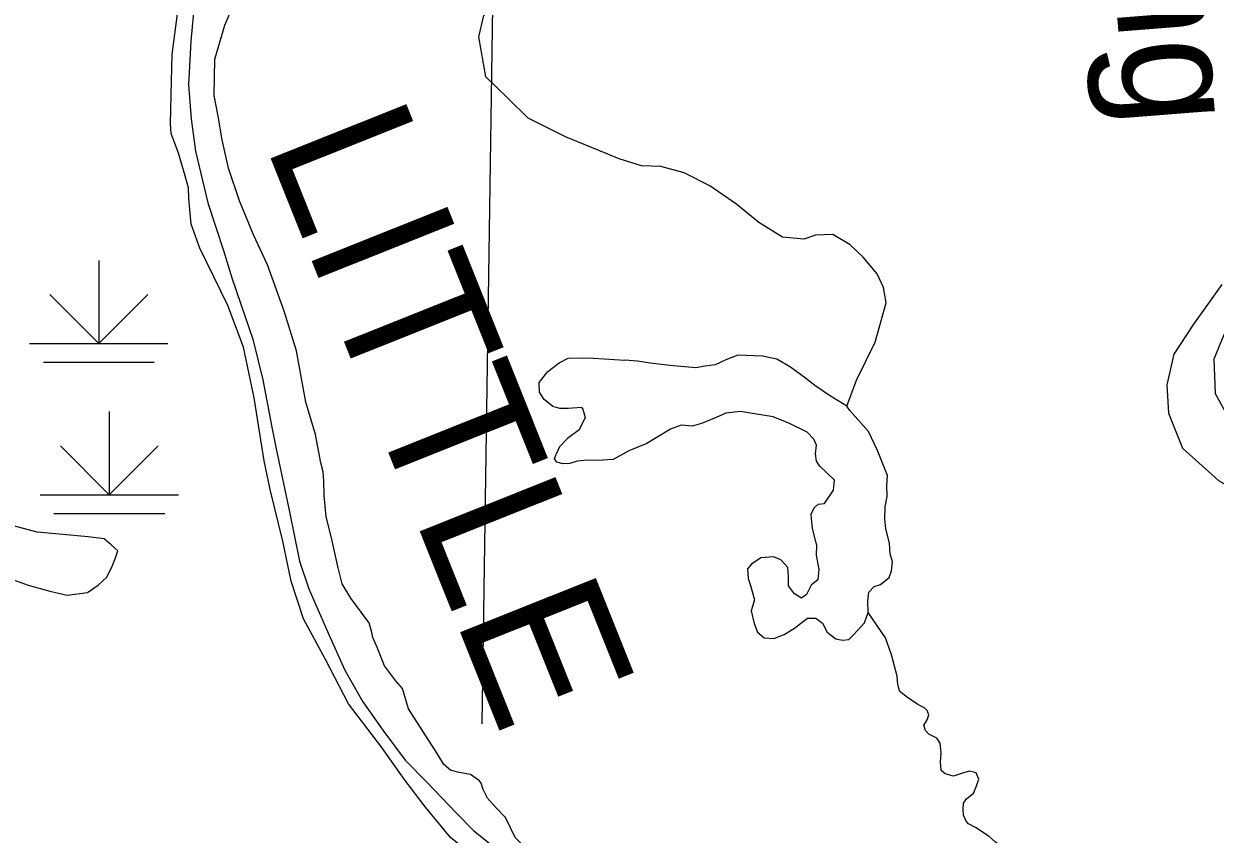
# Model space of a CAD drawing. Extents: x 8749 to 11879, y 13275 to 15339.
# Drawn here: x 10278.9 to 10364.9, y 13666.1 to 13724.7 of the extents above; entities that cross this region are included whole.
import ezdxf

# ---------------------------------------------------------------- set-up
doc = ezdxf.new("R2010")
doc.units = 0
for name, color, linetype in [('Level 2', 7, 'Continuous'), ('Level 35', 7, 'Continuous'), ('Level 4', 7, 'Continuous'), ('Level 44', 7, 'Continuous'), ('Level 9', 7, 'Continuous')]:
    doc.layers.add(name, color=color, linetype=linetype)

msp = doc.modelspace()

# ---------------------------------------------------------------- linework, layer by layer
at = {"layer": 'Level 2'}
for points in [[(10291.183, 13726.301), (10290.908, 13723.455), (10290.747, 13720.312), (10290.931, 13717.857), (10291.252, 13715.516), (10292.147, 13711.776), (10293.272, 13708.334), (10293.892, 13706.292), (10295.384, 13701.932), (10296.118, 13698.995), (10296.761, 13695.553), (10297.105, 13693.878), (10298.046, 13689.449), (10298.758, 13685.87), (10299.446, 13683.873), (10300.778, 13680.799), (10302.04, 13677.999), (10303.349, 13675.705), (10304.772, 13673.662), (10306.401, 13671.505), (10307.985, 13669.876), (10310.074, 13667.696), (10311.352, 13666.394)], [(10291.183, 13726.301), (10290.908, 13723.455), (10290.747, 13720.312), (10290.931, 13717.857), (10291.252, 13715.516), (10292.147, 13711.776), (10293.272, 13708.334), (10293.892, 13706.292), (10295.384, 13701.932), (10296.118, 13698.995), (10296.761, 13695.553), (10297.105, 13693.878), (10298.046, 13689.449), (10298.758, 13685.87), (10299.446, 13683.873), (10300.778, 13680.799), (10302.04, 13677.999), (10303.349, 13675.705), (10304.772, 13673.662), (10306.401, 13671.505), (10307.985, 13669.876), (10310.074, 13667.696), (10311.352, 13666.394)], [(10311.352, 13666.394), (10313.989, 13664.282)], [(10311.352, 13666.394), (10313.989, 13664.282)]]:
    msp.add_lwpolyline(points, dxfattribs=at)
at = {"layer": 'Level 35'}
for points in [[(10312.222, 13720.896), (10311.723, 13723.77), (10312.073, 13725.319), (10313.321, 13726.668), (10315.218, 13727.668), (10317.216, 13728.168), (10319.063, 13728.218), (10320.811, 13727.818), (10322.508, 13727.718), (10325.454, 13728.368), (10326.004, 13729.167), (10326.153, 13730.367), (10325.754, 13731.466), (10325.255, 13732.466)], [(10338.282, 13697.092), (10338.986, 13698.956), (10340.334, 13701.704), (10341.133, 13704.553), (10340.933, 13705.653), (10340.484, 13706.652), (10339.485, 13707.852), (10338.536, 13708.751), (10337.288, 13709.501), (10336.04, 13709.451), (10335.191, 13709.151), (10333.643, 13709.301), (10331.945, 13710.351), (10330.348, 13711.65), (10328.4, 13713), (10326.553, 13713.949), (10324.855, 13714.399), (10323.457, 13714.449), (10321.859, 13714.949), (10317.965, 13716.548), (10315.268, 13717.897), (10313.82, 13719.347), (10312.222, 13720.896)], [(10365.367, 13705.871), (10363.32, 13703.015)], [(10367.215, 13694.419), (10365.967, 13696.093), (10364.918, 13697.967), (10364.818, 13700.491), (10365.542, 13702.265), (10366.266, 13703.19), (10366.516, 13703.739)], [(10363.32, 13703.015), (10361.922, 13700.841), (10361.398, 13698.617), (10361.523, 13696.568), (10362.546, 13694.044), (10365.143, 13691.72), (10367.465, 13690.37), (10369.437, 13689.571), (10372.183, 13689.496), (10375.828, 13691.045), (10378.35, 13692.594), (10379.798, 13694.843), (10381.42, 13696.243), (10382.169, 13696.693), (10383.742, 13697.217)], [(10319.129, 13696.977), (10318.164, 13696.909), (10317.565, 13696.909), (10317.066, 13697.059), (10316.442, 13697.559), (10316.092, 13698.084), (10316.067, 13698.783), (10316.691, 13699.583), (10317.515, 13700.208), (10318.164, 13700.557), (10319.263, 13700.582), (10320.012, 13700.557), (10322.259, 13700.408)], [(10327.397, 13699.858), (10325.504, 13700.033), (10324.081, 13700.183), (10323.182, 13700.333), (10322.259, 13700.408), (10322.164, 13700.391)], [(10338.282, 13697.092), (10337.034, 13697.859), (10335.985, 13698.583), (10335.311, 13699.108), (10334.237, 13699.908), (10333.239, 13700.483), (10332.215, 13700.707), (10330.418, 13700.757), (10329.544, 13700.433), (10328.795, 13700.058), (10328.071, 13699.983), (10327.397, 13699.858)], [(10319.129, 13696.977), (10319.238, 13696.859), (10319.388, 13696.259), (10318.963, 13695.36), (10318.114, 13694.735), (10317.54, 13694.135), (10317.29, 13693.611)], [(10330.617, 13696.692), (10329.544, 13696.584), (10328.845, 13696.259), (10327.796, 13695.835), (10327.122, 13695.635), (10326.323, 13695.71), (10325.549, 13695.41)], [(10336.11, 13694.268), (10335.91, 13694.693), (10335.436, 13695.192), (10334.113, 13695.842), (10332.964, 13696.317), (10331.616, 13696.517), (10330.617, 13696.692)], [(10341.228, 13692.069), (10340.504, 13693.868), (10339.855, 13695.242), (10338.507, 13696.767), (10338.282, 13697.092)], [(10325.549, 13695.41), (10324.531, 13694.785), (10323.856, 13694.385), (10323.856, 13694.385), (10322.558, 13693.86), (10321.41, 13693.236), (10320.286, 13693.161), (10319.537, 13693.186), (10318.813, 13693.111), (10318.289, 13692.936), (10317.815, 13692.911), (10317.34, 13693.036)], [(10336.684, 13690.05), (10337.333, 13691.019), (10337.408, 13691.744), (10336.884, 13692.244), (10336.334, 13692.743), (10336.11, 13693.118), (10336.035, 13693.643), (10336.11, 13694.268)], [(10317.34, 13693.036), (10317.191, 13693.286), (10317.29, 13693.611)], [(10340.728, 13684.202), (10341.353, 13684.702), (10341.527, 13685.177), (10341.602, 13685.826), (10341.428, 13686.401), (10341.378, 13687.151), (10341.103, 13688.245), (10341.028, 13688.92), (10341.053, 13689.795), (10341.203, 13690.544), (10341.178, 13691.344), (10341.228, 13692.069)], [(10336.235, 13684.552), (10336.285, 13685.277), (10336.11, 13686.301), (10336.135, 13687.026), (10336.06, 13687.276), (10335.81, 13688.275), (10335.735, 13688.95), (10335.71, 13689.275), (10335.935, 13689.725), (10336.235, 13690), (10336.684, 13690.05)], [(10278.111, 13684.526), (10279.16, 13684.144), (10280.734, 13683.714), (10281.974, 13683.428), (10283.453, 13683.619), (10284.216, 13684.144), (10284.836, 13684.717), (10285.266, 13685.576), (10285.504, 13686.197), (10285.647, 13686.627), (10285.17, 13687.057), (10284.646, 13687.486), (10283.501, 13687.63), (10281.402, 13687.82), (10279.828, 13687.964), (10278.111, 13688.441)], [(10336.235, 13684.552), (10335.71, 13684.152), (10335.386, 13683.477), (10335.386, 13683.477), (10335.011, 13683.203), (10334.512, 13683.527), (10334.088, 13684.102), (10334.088, 13684.752), (10334.038, 13685.427), (10333.538, 13685.976), (10332.989, 13686.201), (10332.09, 13686.126), (10331.416, 13685.652), (10331.117, 13685.327)], [(10331.117, 13685.327), (10331.167, 13684.627), (10331.341, 13684.127), (10331.616, 13683.078), (10331.391, 13682.278), (10331.591, 13681.378), (10331.841, 13680.754), (10332.315, 13680.329), (10333.014, 13680.279), (10333.763, 13680.579), (10334.512, 13681.029), (10335.161, 13681.553), (10335.461, 13681.753), (10336.06, 13681.753), (10336.534, 13681.403), (10336.884, 13680.754), (10337.508, 13680.254), (10337.982, 13680.179), (10338.432, 13680.229), (10338.806, 13680.579), (10339.58, 13681.428), (10339.83, 13682.178), (10339.805, 13682.978), (10339.88, 13683.627), (10340.279, 13684.052), (10340.728, 13684.202)], [(10341.922, 13677.57), (10341.522, 13679.112), (10341.098, 13680.336), (10339.83, 13682.178)], [(10344.793, 13673.082), (10344.219, 13673.372), (10343.969, 13673.647), (10343.844, 13674.022), (10344.094, 13674.421), (10344.219, 13674.771), (10344.094, 13675.096), (10343.919, 13675.246), (10343.42, 13675.521), (10342.671, 13676.021), (10342.122, 13676.471), (10341.972, 13676.945), (10341.922, 13677.57)], [(10347.589, 13666.62), (10347.09, 13666.885), (10346.915, 13667.085), (10346.715, 13667.51), (10346.69, 13667.984), (10346.715, 13668.384), (10346.94, 13668.709), (10347.439, 13669.109), (10347.639, 13669.559), (10347.839, 13670.133), (10347.639, 13670.583), (10347.165, 13670.708), (10346.715, 13670.583), (10345.991, 13670.333), (10345.392, 13670.508), (10345.118, 13670.758), (10345.068, 13671.358), (10345.118, 13672.058), (10345.043, 13672.732), (10344.793, 13673.082)], [(10355.646, 13658.886), (10353.98, 13659.023), (10352.532, 13659.548), (10351.808, 13660.323), (10350.535, 13661.472), (10350.111, 13661.922), (10349.961, 13662.397), (10349.911, 13662.572), (10350.36, 13663.146), (10350.76, 13663.246), (10350.96, 13663.621), (10350.96, 13664.021), (10350.56, 13664.521), (10349.761, 13665.021), (10349.037, 13665.57), (10348.563, 13665.97), (10347.589, 13666.62)]]:
    msp.add_lwpolyline(points, dxfattribs=at)
at = {"layer": 'Level 4'}
msp.add_lwpolyline([(10313.155, 13756.776), (10311.922, 13674.133)], dxfattribs=at)
at = {"layer": 'Level 44'}
for p, q in [((10284.264, 13707.619), (10284.264, 13701.619)), ((10284.264, 13701.619), (10280.728, 13705.154)), ((10284.264, 13701.619), (10287.8, 13705.154)), ((10279.264, 13701.619), (10289.264, 13701.619)), ((10280.264, 13700.256), (10288.264, 13700.256)), ((10285.027, 13696.685), (10285.027, 13690.685)), ((10285.027, 13690.685), (10281.492, 13694.221)), ((10285.027, 13690.685), (10288.563, 13694.221)), ((10280.027, 13690.685), (10290.027, 13690.685)), ((10281.027, 13689.322), (10289.027, 13689.322))]:
    msp.add_line(p, q, dxfattribs=at)
at = {"layer": 'Level 9'}
for points in [[(10289.49, 13719.596), (10289.566, 13722.489), (10289.946, 13725.428), (10290.781, 13728.57), (10291.819, 13732.446), (10292.73, 13734.802)], [(10289.49, 13719.596), (10289.566, 13722.489), (10289.946, 13725.428), (10290.781, 13728.57), (10291.819, 13732.446), (10292.73, 13734.802)], [(10292.604, 13719.546), (10292.654, 13722.16), (10293.363, 13724.618), (10294.198, 13726.543), (10295.059, 13728.595), (10296.046, 13730.774), (10296.704, 13734.067), (10296.856, 13734.929)], [(10292.604, 13719.546), (10292.654, 13722.16), (10293.363, 13724.618), (10294.198, 13726.543), (10295.059, 13728.595), (10296.046, 13730.774), (10296.704, 13734.067), (10296.856, 13734.929)], [(10290.933, 13710.235), (10290.781, 13712.097), (10290.756, 13712.857), (10290.503, 13713.719), (10290.022, 13715.365), (10289.49, 13716.784), (10289.44, 13717.519), (10289.465, 13718.456), (10289.49, 13719.596)], [(10290.933, 13710.235), (10290.781, 13712.097), (10290.756, 13712.857), (10290.503, 13713.719), (10290.022, 13715.365), (10289.49, 13716.784), (10289.44, 13717.519), (10289.465, 13718.456), (10289.49, 13719.596)], [(10295.439, 13709.475), (10294.426, 13711.92), (10293.641, 13714.276), (10293.186, 13716.328), (10292.882, 13718.051), (10292.604, 13719.546)], [(10295.439, 13709.475), (10294.426, 13711.92), (10293.641, 13714.276), (10293.186, 13716.328), (10292.882, 13718.051), (10292.604, 13719.546)], [(10296.223, 13693.132), (10295.489, 13697.694), (10294.73, 13701.343), (10293.591, 13704.357), (10291.566, 13708.512), (10290.933, 13710.235)], [(10296.223, 13693.132), (10295.489, 13697.694), (10294.73, 13701.343), (10293.591, 13704.357), (10291.566, 13708.512), (10290.933, 13710.235)], [(10300.299, 13692.98), (10299.919, 13695.034), (10299.21, 13697.365), (10298.552, 13701.089), (10297.666, 13703.952), (10296.451, 13707.296), (10295.439, 13709.475)], [(10300.299, 13692.98), (10299.919, 13695.034), (10299.21, 13697.365), (10298.552, 13701.089), (10297.666, 13703.952), (10296.451, 13707.296), (10295.439, 13709.475)], [(10299.053, 13681.721), (10298.172, 13684.442), (10297.565, 13687.33), (10296.654, 13691.054), (10296.223, 13693.132)], [(10299.053, 13681.721), (10298.172, 13684.442), (10297.565, 13687.33), (10296.654, 13691.054), (10296.223, 13693.132)], [(10303.559, 13681.746), (10302.475, 13683.2), (10301.843, 13684.239), (10301.564, 13685.404), (10301.083, 13687.558), (10300.678, 13689.078), (10300.552, 13690.623), (10300.526, 13691.695), (10300.476, 13692.346), (10300.299, 13692.98)], [(10303.559, 13681.746), (10302.475, 13683.2), (10301.843, 13684.239), (10301.564, 13685.404), (10301.083, 13687.558), (10300.678, 13689.078), (10300.552, 13690.623), (10300.526, 13691.695), (10300.476, 13692.346), (10300.299, 13692.98)], [(10306.394, 13670.029), (10304.698, 13672.423), (10302.293, 13675.564), (10300.648, 13678.782), (10299.053, 13681.721)], [(10306.394, 13670.029), (10304.698, 13672.423), (10302.293, 13675.564), (10300.648, 13678.782), (10299.053, 13681.721)], [(10308.697, 13671.98), (10306.647, 13675.21), (10306.191, 13676.679), (10305.685, 13677.262), (10304.9, 13678.326), (10304.394, 13679.593), (10304.065, 13680.353), (10303.989, 13680.733), (10303.787, 13681.417), (10303.559, 13681.746)], [(10308.697, 13671.98), (10306.647, 13675.21), (10306.191, 13676.679), (10305.685, 13677.262), (10304.9, 13678.326), (10304.394, 13679.593), (10304.065, 13680.353), (10303.989, 13680.733), (10303.787, 13681.417), (10303.559, 13681.746)], [(10315.043, 13665.197), (10314.342, 13665.899), (10314.012, 13666.609), (10313.633, 13667.343), (10312.949, 13668.078), (10312.342, 13668.762), (10312.032, 13669.376), (10311.88, 13669.832), (10311.76, 13669.991), (10311.102, 13670.472), (10310.165, 13670.624), (10309.659, 13670.763), (10309.178, 13671.194), (10308.697, 13671.98)], [(10315.043, 13665.197), (10314.342, 13665.899), (10314.012, 13666.609), (10313.633, 13667.343), (10312.949, 13668.078), (10312.342, 13668.762), (10312.032, 13669.376), (10311.88, 13669.832), (10311.76, 13669.991), (10311.102, 13670.472), (10310.165, 13670.624), (10309.659, 13670.763), (10309.178, 13671.194), (10308.697, 13671.98)], [(10316.207, 13660.409), (10314.215, 13662.124), (10312.089, 13663.923), (10309.659, 13665.899), (10307.862, 13668.103), (10306.394, 13670.029)], [(10316.207, 13660.409), (10314.215, 13662.124), (10312.089, 13663.923), (10309.659, 13665.899), (10307.862, 13668.103), (10306.394, 13670.029)]]:
    msp.add_lwpolyline(points, dxfattribs=at)

# ---------------------------------------------------------------- texts
at = {"layer": 'Level 35'}
msp.add_text('Winding', height=8.448, rotation=274.52462, dxfattribs=at).set_placement((10355.24, 13757.845))
at = {"layer": 'Level 9'}
msp.add_text('LITTLE', height=10.56, rotation=291.78127, dxfattribs=at).set_placement((10296.247, 13716.07))

doc.saveas('drawing.dxf')
